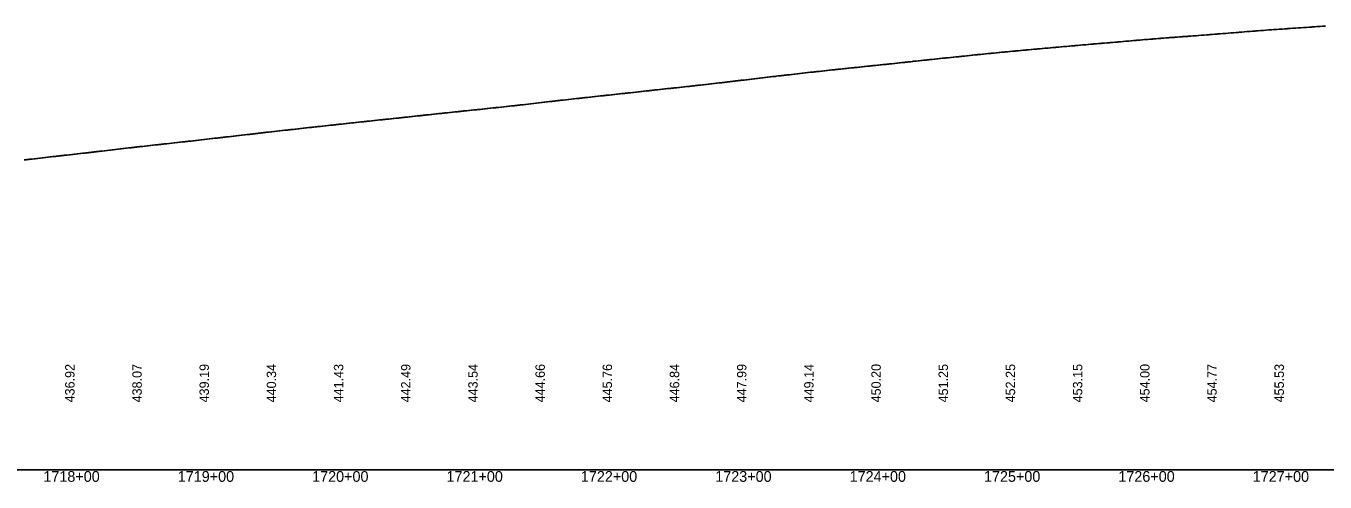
# Model space of a CAD drawing. Extents: x 2017200 to 2047700, y 854850 to 893350.
# Drawn here: x 2026763 to 2027730, y 859091 to 859430 of the extents above; entities that cross this region are included whole.
import ezdxf

# ---------------------------------------------------------------- set-up
doc = ezdxf.new("R2010")
doc.units = 0
for name, color, linetype in [('RD_DDB_Profile_EX', 7, 'Continuous'), ('RD_DDB_StaTX', 7, 'Continuous'), ('RD_DDB_StripGrade', 7, 'Continuous'), ('RD_GPK_Profile_Cell', 7, 'Continuous')]:
    doc.layers.add(name, color=color, linetype=linetype)

msp = doc.modelspace()

# ---------------------------------------------------------------- linework, layer by layer
at = {"layer": 'RD_DDB_Profile_EX'}
msp.add_lwpolyline([(2026761.55, 859330.25), (2026762.88, 859330.4), (2026763.55, 859330.47), (2026764.9, 859330.62), (2026765.56, 859330.69), (2026766.89, 859330.84), (2026767.57, 859330.92), (2026768.89, 859331.08), (2026769.57, 859331.15), (2026770.88, 859331.3), (2026771.57, 859331.38), (2026772.88, 859331.54), (2026773.57, 859331.62), (2026774.89, 859331.76), (2026775.59, 859331.84), (2026776.89, 859331.99), (2026777.59, 859332.06), (2026778.89, 859332.21), (2026779.59, 859332.3), (2026780.9, 859332.46), (2026781.59, 859332.54), (2026782.9, 859332.69), (2026783.59, 859332.76), (2026784.92, 859332.9), (2026785.61, 859332.99), (2026786.92, 859333.14), (2026787.61, 859333.22), (2026788.92, 859333.37), (2026789.6, 859333.44), (2026790.93, 859333.59), (2026791.6, 859333.66), (2026792.93, 859333.81), (2026793.6, 859333.89), (2026794.95, 859334.04), (2026795.62, 859334.11), (2026796.96, 859334.26), (2026797.62, 859334.33), (2026798.97, 859334.46), (2026799.61, 859334.54), (2026800.98, 859334.71), (2026801.61, 859334.78), (2026802.98, 859334.94), (2026803.61, 859335.01), (2026805.01, 859335.14), (2026805.62, 859335.21), (2026807.01, 859335.38), (2026807.62, 859335.45), (2026809.02, 859335.62), (2026809.62, 859335.69), (2026811.02, 859335.84), (2026811.62, 859335.91), (2026813.02, 859336.07), (2026813.62, 859336.14), (2026815.05, 859336.32), (2026815.64, 859336.4), (2026817.04, 859336.57), (2026817.64, 859336.64), (2026819.04, 859336.79), (2026819.64, 859336.85), (2026821.03, 859337), (2026821.64, 859337.07), (2026823.02, 859337.25), (2026823.64, 859337.32), (2026825.04, 859337.49), (2026825.66, 859337.58), (2026827.04, 859337.73), (2026827.66, 859337.81), (2026829.04, 859337.96), (2026829.66, 859338.03), (2026831.05, 859338.19), (2026831.66, 859338.26), (2026833.05, 859338.43), (2026833.66, 859338.52), (2026835.07, 859338.65), (2026835.68, 859338.72), (2026837.07, 859338.88), (2026837.68, 859338.95), (2026839.07, 859339.12), (2026839.68, 859339.18), (2026841.07, 859339.34), (2026841.68, 859339.41), (2026843.08, 859339.56), (2026843.68, 859339.64), (2026845.1, 859339.8), (2026845.7, 859339.87), (2026847.09, 859340.03), (2026847.7, 859340.1), (2026849.08, 859340.25), (2026849.7, 859340.31), (2026851.08, 859340.46), (2026851.7, 859340.54), (2026853.07, 859340.7), (2026853.7, 859340.77), (2026855.08, 859340.91), (2026855.72, 859340.97), (2026857.09, 859341.13), (2026857.72, 859341.2), (2026859.09, 859341.35), (2026859.72, 859341.42), (2026861.09, 859341.57), (2026861.72, 859341.65), (2026863.09, 859341.81), (2026863.72, 859341.87), (2026865.11, 859342.02), (2026865.74, 859342.09), (2026867.11, 859342.23), (2026867.74, 859342.3), (2026869.1, 859342.45), (2026869.74, 859342.53), (2026871.09, 859342.68), (2026871.74, 859342.75), (2026873.09, 859342.91), (2026873.74, 859342.98), (2026875.1, 859343.12), (2026875.76, 859343.19), (2026877.1, 859343.34), (2026877.76, 859343.41), (2026879.09, 859343.56), (2026879.76, 859343.63), (2026881.09, 859343.8), (2026881.76, 859343.86), (2026883.09, 859344), (2026883.76, 859344.08), (2026885.1, 859344.22), (2026885.78, 859344.3), (2026887.1, 859344.45), (2026887.78, 859344.53), (2026889.1, 859344.7), (2026889.78, 859344.77), (2026891.1, 859344.92), (2026891.78, 859345), (2026893.1, 859345.13), (2026893.78, 859345.21), (2026895.12, 859345.37), (2026895.8, 859345.46), (2026897.12, 859345.62), (2026897.8, 859345.7), (2026899.11, 859345.85), (2026899.8, 859345.92), (2026901.11, 859346.06), (2026901.8, 859346.14), (2026903.11, 859346.29), (2026903.8, 859346.37), (2026905.12, 859346.53), (2026905.82, 859346.61), (2026907.11, 859346.76), (2026907.82, 859346.84), (2026909.1, 859346.98), (2026909.82, 859347.06), (2026911.1, 859347.21), (2026911.83, 859347.29), (2026913.09, 859347.42), (2026913.83, 859347.52), (2026915.1, 859347.68), (2026915.84, 859347.77), (2026917.1, 859347.9), (2026917.84, 859347.97), (2026919.1, 859348.11), (2026919.84, 859348.19), (2026921.1, 859348.34), (2026921.84, 859348.42), (2026923.1, 859348.57), (2026923.84, 859348.67), (2026925.12, 859348.79), (2026925.86, 859348.87), (2026927.12, 859349.03), (2026927.86, 859349.12), (2026929.12, 859349.25), (2026929.86, 859349.33), (2026931.13, 859349.49), (2026931.86, 859349.58), (2026933.13, 859349.73), (2026933.86, 859349.81), (2026935.15, 859349.95), (2026935.88, 859350.03), (2026937.15, 859350.18), (2026937.88, 859350.26), (2026939.16, 859350.42), (2026939.88, 859350.51), (2026941.16, 859350.66), (2026941.87, 859350.76), (2026943.17, 859350.89), (2026943.87, 859350.97), (2026945.19, 859351.12), (2026945.89, 859351.19), (2026947.19, 859351.34), (2026947.89, 859351.42), (2026949.19, 859351.58), (2026949.89, 859351.67), (2026951.19, 859351.8), (2026951.89, 859351.88), (2026953.19, 859352.02), (2026953.89, 859352.09), (2026955.21, 859352.26), (2026955.91, 859352.33), (2026957.21, 859352.46), (2026957.91, 859352.55), (2026959.2, 859352.69), (2026959.91, 859352.77), (2026961.2, 859352.89), (2026961.91, 859352.97), (2026963.2, 859353.13), (2026963.91, 859353.21), (2026965.21, 859353.34), (2026965.93, 859353.43), (2026967.21, 859353.57), (2026967.93, 859353.65), (2026969.2, 859353.78), (2026969.93, 859353.86), (2026971.2, 859354.01), (2026971.93, 859354.07), (2026973.19, 859354.25), (2026973.93, 859354.34), (2026975.2, 859354.41), (2026975.95, 859354.51), (2026977.2, 859354.65), (2026977.95, 859354.72), (2026979.2, 859354.88), (2026979.95, 859354.96), (2026981.2, 859355.07), (2026981.95, 859355.15), (2026983.2, 859355.28), (2026983.95, 859355.37), (2026985.22, 859355.52), (2026985.96, 859355.6), (2026987.23, 859355.74), (2026987.96, 859355.83), (2026989.24, 859355.96), (2026989.96, 859356.03), (2026991.24, 859356.17), (2026991.96, 859356.25), (2026993.25, 859356.4), (2026993.96, 859356.49), (2026995.28, 859356.64), (2026995.98, 859356.71), (2026997.27, 859356.85), (2026997.98, 859356.92), (2026999.25, 859357.04), (2026999.98, 859357.12), (2027001.24, 859357.27), (2027001.98, 859357.35), (2027003.22, 859357.5), (2027003.98, 859357.59), (2027005.23, 859357.7), (2027006, 859357.78), (2027006.77, 859357.86), (2027008, 859357.99), (2027008.76, 859358.08), (2027010, 859358.2), (2027010.75, 859358.29), (2027012, 859358.45), (2027012.74, 859358.53), (2027014, 859358.65), (2027014.72, 859358.73), (2027016.01, 859358.85), (2027016.73, 859358.92), (2027018.01, 859359.06), (2027018.74, 859359.14), (2027020.01, 859359.3), (2027020.75, 859359.37), (2027022.01, 859359.49), (2027022.75, 859359.58), (2027024.01, 859359.71), (2027024.76, 859359.79), (2027026.03, 859359.91), (2027026.79, 859359.98), (2027028.03, 859360.14), (2027028.78, 859360.22), (2027030.03, 859360.34), (2027030.77, 859360.41), (2027032.03, 859360.54), (2027032.77, 859360.62), (2027034.03, 859360.75), (2027034.76, 859360.82), (2027036.05, 859360.99), (2027036.77, 859361.07), (2027038.05, 859361.18), (2027038.77, 859361.26), (2027040.05, 859361.39), (2027040.77, 859361.47), (2027042.05, 859361.61), (2027042.77, 859361.69), (2027044.05, 859361.85), (2027044.76, 859361.91), (2027046.07, 859362.04), (2027046.78, 859362.12), (2027048.07, 859362.24), (2027048.78, 859362.32), (2027050.07, 859362.46), (2027050.78, 859362.54), (2027052.07, 859362.7), (2027052.78, 859362.78), (2027054.07, 859362.93), (2027054.78, 859362.99), (2027056.09, 859363.12), (2027056.8, 859363.21), (2027058.09, 859363.35), (2027058.79, 859363.42), (2027060.09, 859363.57), (2027060.79, 859363.66), (2027062.09, 859363.8), (2027062.79, 859363.87), (2027064.09, 859363.99), (2027064.78, 859364.06), (2027066.1, 859364.21), (2027066.8, 859364.28), (2027068.1, 859364.43), (2027068.8, 859364.51), (2027070.1, 859364.65), (2027070.8, 859364.72), (2027072.1, 859364.85), (2027072.8, 859364.91), (2027074.1, 859365.04), (2027074.8, 859365.12), (2027076.12, 859365.27), (2027076.81, 859365.34), (2027078.12, 859365.49), (2027078.81, 859365.57), (2027080.12, 859365.7), (2027080.81, 859365.76), (2027082.12, 859365.9), (2027082.81, 859365.96), (2027084.12, 859366.1), (2027084.81, 859366.18), (2027086.14, 859366.33), (2027086.83, 859366.4), (2027088.14, 859366.53), (2027088.83, 859366.6), (2027090.14, 859366.72), (2027090.83, 859366.79), (2027092.14, 859366.91), (2027092.83, 859366.98), (2027094.14, 859367.15), (2027094.83, 859367.22), (2027096.16, 859367.35), (2027096.85, 859367.42), (2027098.16, 859367.55), (2027098.84, 859367.61), (2027100.16, 859367.74), (2027100.84, 859367.82), (2027102.16, 859368), (2027102.83, 859368.07), (2027104.16, 859368.2), (2027104.83, 859368.27), (2027106.18, 859368.4), (2027106.84, 859368.46), (2027108.18, 859368.59), (2027108.84, 859368.66), (2027110.18, 859368.86), (2027110.84, 859368.93), (2027112.18, 859369.04), (2027112.84, 859369.12), (2027114.18, 859369.26), (2027114.83, 859369.32), (2027116.2, 859369.44), (2027116.85, 859369.5), (2027118.2, 859369.7), (2027118.84, 859369.76), (2027120.2, 859369.89), (2027120.84, 859369.98), (2027122.2, 859370.11), (2027122.83, 859370.17), (2027124.2, 859370.32), (2027124.82, 859370.38), (2027126.22, 859370.54), (2027126.83, 859370.61), (2027128.22, 859370.77), (2027128.84, 859370.85), (2027130.22, 859371), (2027130.85, 859371.07), (2027132.22, 859371.22), (2027132.85, 859371.29), (2027134.22, 859371.44), (2027134.86, 859371.51), (2027136.24, 859371.69), (2027136.89, 859371.76), (2027138.24, 859371.91), (2027138.88, 859372), (2027140.24, 859372.16), (2027140.88, 859372.23), (2027142.24, 859372.38), (2027142.88, 859372.45), (2027144.24, 859372.63), (2027144.87, 859372.7), (2027146.26, 859372.85), (2027146.89, 859372.92), (2027148.26, 859373.07), (2027148.89, 859373.16), (2027150.26, 859373.31), (2027150.89, 859373.38), (2027152.26, 859373.55), (2027152.9, 859373.62), (2027154.25, 859373.76), (2027154.9, 859373.83), (2027156.27, 859373.98), (2027156.92, 859374.05), (2027158.27, 859374.22), (2027158.92, 859374.29), (2027160.27, 859374.46), (2027160.92, 859374.53), (2027162.27, 859374.66), (2027162.92, 859374.73), (2027164.27, 859374.88), (2027164.92, 859374.94), (2027166.29, 859375.11), (2027166.94, 859375.18), (2027168.29, 859375.36), (2027168.94, 859375.44), (2027170.29, 859375.55), (2027170.94, 859375.63), (2027172.29, 859375.77), (2027172.95, 859375.84), (2027174.29, 859375.98), (2027174.95, 859376.05), (2027176.31, 859376.23), (2027176.97, 859376.3), (2027178.3, 859376.44), (2027178.97, 859376.52), (2027180.3, 859376.65), (2027180.98, 859376.72), (2027182.3, 859376.88), (2027182.98, 859376.95), (2027184.3, 859377.12), (2027184.98, 859377.2), (2027186.32, 859377.33), (2027187.01, 859377.4), (2027188.32, 859377.54), (2027189.01, 859377.61), (2027190.32, 859377.76), (2027191.01, 859377.84), (2027192.32, 859377.99), (2027193, 859378.07), (2027194.32, 859378.2), (2027195, 859378.26), (2027196.34, 859378.4), (2027197.02, 859378.47), (2027198.33, 859378.62), (2027199.03, 859378.7), (2027200.33, 859378.85), (2027201.04, 859378.93), (2027202.33, 859379.06), (2027203.05, 859379.14), (2027204.32, 859379.28), (2027205.06, 859379.35), (2027206.34, 859379.51), (2027207.09, 859379.6), (2027208.34, 859379.71), (2027209.09, 859379.8), (2027210.34, 859379.94), (2027211.09, 859380.02), (2027212.34, 859380.15), (2027213.08, 859380.22), (2027214.34, 859380.38), (2027215.08, 859380.47), (2027216.36, 859380.6), (2027217.1, 859380.69), (2027218.36, 859380.82), (2027219.1, 859380.92), (2027220.36, 859381.05), (2027221.1, 859381.12), (2027222.36, 859381.27), (2027223.1, 859381.35), (2027224.36, 859381.5), (2027225.1, 859381.58), (2027226.38, 859381.7), (2027227.11, 859381.78), (2027228.37, 859381.92), (2027229.12, 859382), (2027230.37, 859382.13), (2027231.12, 859382.22), (2027232.37, 859382.35), (2027233.13, 859382.43), (2027234.37, 859382.56), (2027235.13, 859382.65), (2027236.38, 859382.78), (2027237.15, 859382.86), (2027238.39, 859382.99), (2027239.15, 859383.06), (2027240.39, 859383.2), (2027241.15, 859383.28), (2027242.39, 859383.4), (2027243.14, 859383.48), (2027244.39, 859383.62), (2027245.14, 859383.7), (2027246.41, 859383.85), (2027247.16, 859383.93), (2027248.41, 859384.05), (2027249.15, 859384.12), (2027250.41, 859384.24), (2027251.15, 859384.33), (2027252.41, 859384.47), (2027253.15, 859384.55), (2027254.41, 859384.71), (2027255.15, 859384.79), (2027256.43, 859384.93), (2027257.17, 859385.01), (2027258.43, 859385.13), (2027259.17, 859385.21), (2027260.43, 859385.36), (2027261.17, 859385.45), (2027262.43, 859385.6), (2027263.17, 859385.68), (2027264.43, 859385.83), (2027265.17, 859385.91), (2027266.44, 859386.03), (2027267.19, 859386.11), (2027268.44, 859386.26), (2027269.18, 859386.35), (2027270.44, 859386.49), (2027271.18, 859386.59), (2027272.45, 859386.76), (2027273.18, 859386.84), (2027274.45, 859386.97), (2027275.18, 859387.05), (2027276.47, 859387.19), (2027277.19, 859387.26), (2027278.47, 859387.41), (2027279.19, 859387.5), (2027280.47, 859387.65), (2027281.19, 859387.74), (2027282.47, 859387.9), (2027283.19, 859387.98), (2027284.47, 859388.13), (2027285.19, 859388.22), (2027286.48, 859388.36), (2027287.2, 859388.44), (2027288.49, 859388.58), (2027289.2, 859388.66), (2027290.49, 859388.84), (2027291.2, 859388.94), (2027292.49, 859389.08), (2027293.2, 859389.15), (2027294.49, 859389.3), (2027295.2, 859389.39), (2027296.51, 859389.55), (2027297.22, 859389.62), (2027298.51, 859389.78), (2027299.22, 859389.87), (2027300.51, 859390.04), (2027301.22, 859390.13), (2027302.5, 859390.27), (2027303.22, 859390.36), (2027304.5, 859390.49), (2027305.22, 859390.57), (2027306.52, 859390.74), (2027307.23, 859390.82), (2027308.52, 859390.98), (2027309.24, 859391.06), (2027310.52, 859391.2), (2027311.24, 859391.28), (2027312.52, 859391.42), (2027313.24, 859391.51), (2027314.52, 859391.66), (2027315.24, 859391.73), (2027316.54, 859391.9), (2027317.26, 859391.98), (2027318.54, 859392.13), (2027319.26, 859392.22), (2027320.54, 859392.36), (2027321.26, 859392.44), (2027322.53, 859392.61), (2027323.26, 859392.7), (2027324.53, 859392.82), (2027325.26, 859392.9), (2027326.55, 859393.04), (2027327.28, 859393.14), (2027328.55, 859393.29), (2027329.28, 859393.37), (2027330.55, 859393.51), (2027331.29, 859393.59), (2027332.54, 859393.73), (2027333.29, 859393.83), (2027334.54, 859393.97), (2027335.29, 859394.05), (2027336.56, 859394.19), (2027337.31, 859394.27), (2027338.56, 859394.42), (2027339.31, 859394.5), (2027340.56, 859394.64), (2027341.31, 859394.72), (2027342.56, 859394.87), (2027343.31, 859394.96), (2027344.56, 859395.1), (2027345.31, 859395.19), (2027346.57, 859395.34), (2027347.33, 859395.42), (2027348.57, 859395.55), (2027349.33, 859395.63), (2027350.57, 859395.77), (2027351.33, 859395.85), (2027352.58, 859395.99), (2027353.33, 859396.07), (2027354.58, 859396.2), (2027355.33, 859396.29), (2027356.59, 859396.43), (2027357.34, 859396.52), (2027358.59, 859396.66), (2027359.35, 859396.74), (2027360.59, 859396.88), (2027361.35, 859396.95), (2027362.58, 859397.07), (2027363.36, 859397.16), (2027364.58, 859397.28), (2027365.36, 859397.37), (2027366.59, 859397.52), (2027367.39, 859397.6), (2027368.59, 859397.72), (2027369.39, 859397.79), (2027370.59, 859397.9), (2027371.38, 859397.99), (2027372.59, 859398.11), (2027373.38, 859398.2), (2027374.59, 859398.32), (2027375.38, 859398.41), (2027376.61, 859398.57), (2027377.4, 859398.65), (2027378.61, 859398.76), (2027379.4, 859398.84), (2027380.61, 859398.96), (2027381.39, 859399.05), (2027382.61, 859399.17), (2027383.39, 859399.26), (2027384.62, 859399.4), (2027385.39, 859399.47), (2027386.63, 859399.6), (2027387.41, 859399.67), (2027388.63, 859399.8), (2027389.41, 859399.86), (2027390.63, 859399.99), (2027391.41, 859400.09), (2027392.64, 859400.23), (2027393.41, 859400.31), (2027394.64, 859400.45), (2027395.41, 859400.53), (2027396.65, 859400.64), (2027397.42, 859400.72), (2027398.65, 859400.84), (2027399.42, 859400.92), (2027400.65, 859401.05), (2027401.42, 859401.14), (2027402.66, 859401.27), (2027403.42, 859401.35), (2027404.66, 859401.48), (2027405.42, 859401.56), (2027406.68, 859401.68), (2027407.43, 859401.75), (2027408.68, 859401.89), (2027409.43, 859401.97), (2027410.68, 859402.11), (2027411.43, 859402.18), (2027412.68, 859402.32), (2027413.43, 859402.41), (2027414.68, 859402.57), (2027415.43, 859402.65), (2027416.7, 859402.76), (2027417.45, 859402.84), (2027418.7, 859402.98), (2027419.44, 859403.05), (2027420.7, 859403.18), (2027421.44, 859403.26), (2027422.7, 859403.43), (2027423.44, 859403.51), (2027424.71, 859403.65), (2027425.44, 859403.73), (2027426.72, 859403.84), (2027427.45, 859403.91), (2027428.73, 859404.06), (2027429.45, 859404.14), (2027430.73, 859404.26), (2027431.45, 859404.34), (2027432.73, 859404.5), (2027433.44, 859404.57), (2027434.74, 859404.71), (2027435.44, 859404.79), (2027436.76, 859404.91), (2027437.46, 859404.98), (2027438.76, 859405.1), (2027439.46, 859405.17), (2027440.76, 859405.32), (2027441.46, 859405.4), (2027442.76, 859405.56), (2027443.46, 859405.64), (2027444.76, 859405.74), (2027445.46, 859405.82), (2027446.78, 859405.94), (2027447.48, 859405.99), (2027448.78, 859406.12), (2027449.47, 859406.19), (2027450.78, 859406.35), (2027451.47, 859406.43), (2027452.78, 859406.57), (2027453.47, 859406.64), (2027454.79, 859406.77), (2027455.47, 859406.83), (2027456.81, 859406.96), (2027457.48, 859407.03), (2027458.8, 859407.16), (2027459.49, 859407.24), (2027460.8, 859407.38), (2027461.49, 859407.45), (2027462.8, 859407.61), (2027463.49, 859407.68), (2027464.8, 859407.8), (2027465.49, 859407.87), (2027466.81, 859408.02), (2027467.51, 859408.08), (2027468.81, 859408.22), (2027469.51, 859408.29), (2027470.82, 859408.43), (2027471.51, 859408.5), (2027472.82, 859408.62), (2027473.51, 859408.69), (2027474.82, 859408.82), (2027475.51, 859408.88), (2027476.84, 859409.01), (2027477.52, 859409.08), (2027478.85, 859409.23), (2027479.52, 859409.3), (2027480.85, 859409.43), (2027481.51, 859409.49), (2027482.86, 859409.59), (2027483.51, 859409.65), (2027484.86, 859409.79), (2027485.51, 859409.85), (2027486.88, 859409.98), (2027487.52, 859410.04), (2027488.89, 859410.2), (2027489.52, 859410.26), (2027490.9, 859410.39), (2027491.51, 859410.45), (2027492.91, 859410.56), (2027493.51, 859410.61), (2027494.91, 859410.75), (2027495.5, 859410.81), (2027496.94, 859410.95), (2027497.52, 859411), (2027498.94, 859411.15), (2027499.52, 859411.21), (2027500.94, 859411.34), (2027501.52, 859411.4), (2027502.94, 859411.52), (2027503.52, 859411.57), (2027504.94, 859411.71), (2027505.52, 859411.77), (2027506.96, 859411.91), (2027507.54, 859411.96), (2027508.96, 859412.11), (2027509.54, 859412.16), (2027510.96, 859412.27), (2027511.53, 859412.32), (2027512.97, 859412.46), (2027513.53, 859412.51), (2027514.97, 859412.63), (2027515.53, 859412.68), (2027516.99, 859412.83), (2027517.55, 859412.88), (2027518.99, 859413.01), (2027519.55, 859413.06), (2027521, 859413.18), (2027521.55, 859413.23), (2027523, 859413.36), (2027523.54, 859413.4), (2027525.01, 859413.54), (2027525.54, 859413.59), (2027527.03, 859413.73), (2027527.56, 859413.78), (2027529.03, 859413.89), (2027529.56, 859413.94), (2027531.04, 859414.08), (2027531.56, 859414.13), (2027533.04, 859414.24), (2027533.56, 859414.28), (2027535.04, 859414.44), (2027535.56, 859414.48), (2027537.06, 859414.6), (2027537.58, 859414.64), (2027539.06, 859414.77), (2027539.58, 859414.82), (2027541.06, 859414.95), (2027541.57, 859414.99), (2027543.07, 859415.12), (2027543.57, 859415.17), (2027545.07, 859415.31), (2027545.57, 859415.35), (2027547.09, 859415.47), (2027547.59, 859415.52), (2027549.1, 859415.65), (2027549.59, 859415.7), (2027551.1, 859415.84), (2027551.59, 859415.88), (2027553.1, 859416.03), (2027553.59, 859416.07), (2027555.1, 859416.2), (2027555.59, 859416.25), (2027557.12, 859416.36), (2027557.61, 859416.4), (2027559.13, 859416.52), (2027559.61, 859416.56), (2027561.13, 859416.7), (2027561.6, 859416.74), (2027563.14, 859416.88), (2027563.6, 859416.92), (2027565.14, 859417.03), (2027565.6, 859417.08), (2027567.17, 859417.19), (2027567.62, 859417.24), (2027569.16, 859417.38), (2027569.62, 859417.42), (2027571.16, 859417.57), (2027571.62, 859417.61), (2027573.15, 859417.71), (2027573.63, 859417.75), (2027575.15, 859417.86), (2027575.63, 859417.92), (2027577.16, 859418.07), (2027577.65, 859418.11), (2027579.16, 859418.26), (2027579.65, 859418.29), (2027581.16, 859418.41), (2027581.65, 859418.45), (2027583.16, 859418.57), (2027583.65, 859418.61), (2027585.16, 859418.75), (2027585.65, 859418.8), (2027587.18, 859418.97), (2027587.67, 859419), (2027589.18, 859419.11), (2027589.67, 859419.15), (2027591.18, 859419.26), (2027591.67, 859419.3), (2027593.18, 859419.42), (2027593.67, 859419.47), (2027595.18, 859419.62), (2027595.67, 859419.67), (2027597.2, 859419.79), (2027597.7, 859419.82), (2027599.2, 859419.93), (2027599.69, 859419.97), (2027601.21, 859420.08), (2027601.69, 859420.12), (2027603.21, 859420.26), (2027603.69, 859420.3), (2027605.22, 859420.46), (2027605.69, 859420.5), (2027607.25, 859420.59), (2027607.71, 859420.63), (2027609.25, 859420.75), (2027609.7, 859420.78), (2027611.26, 859420.89), (2027611.7, 859420.93), (2027613.27, 859421.07), (2027613.7, 859421.1), (2027615.28, 859421.22), (2027615.7, 859421.26), (2027617.3, 859421.34), (2027617.72, 859421.37), (2027619.3, 859421.49), (2027619.72, 859421.52), (2027621.31, 859421.64), (2027621.72, 859421.68), (2027623.31, 859421.82), (2027623.72, 859421.85), (2027625.31, 859421.94), (2027625.72, 859421.96), (2027627.33, 859422.08), (2027627.74, 859422.12), (2027629.33, 859422.24), (2027629.74, 859422.27), (2027631.34, 859422.42), (2027631.74, 859422.45), (2027633.35, 859422.55), (2027633.73, 859422.57), (2027635.35, 859422.68), (2027635.73, 859422.71), (2027637.38, 859422.85), (2027637.75, 859422.88), (2027639.39, 859423.03), (2027639.75, 859423.06), (2027641.4, 859423.17), (2027641.75, 859423.19), (2027643.41, 859423.31), (2027643.75, 859423.34), (2027645.41, 859423.45), (2027645.74, 859423.48), (2027647.44, 859423.63), (2027647.77, 859423.66), (2027649.44, 859423.8), (2027649.77, 859423.83), (2027651.44, 859423.95), (2027651.77, 859423.97), (2027653.45, 859424.09), (2027653.77, 859424.11), (2027655.45, 859424.25), (2027655.77, 859424.27), (2027657.47, 859424.43), (2027657.79, 859424.45), (2027659.47, 859424.61), (2027659.79, 859424.63), (2027661.47, 859424.75), (2027661.79, 859424.77), (2027663.48, 859424.9), (2027663.79, 859424.92), (2027665.48, 859425.05), (2027665.79, 859425.08), (2027667.5, 859425.24), (2027667.81, 859425.26), (2027669.5, 859425.41), (2027669.81, 859425.44), (2027671.5, 859425.57), (2027671.81, 859425.59), (2027673.5, 859425.71), (2027673.81, 859425.74), (2027675.5, 859425.87), (2027675.81, 859425.89), (2027677.52, 859426.04), (2027677.83, 859426.06), (2027679.52, 859426.23), (2027679.83, 859426.25), (2027681.52, 859426.36), (2027681.83, 859426.38), (2027683.52, 859426.49), (2027683.83, 859426.52), (2027685.52, 859426.65), (2027685.84, 859426.67), (2027687.55, 859426.82), (2027687.86, 859426.84), (2027689.54, 859426.92), (2027689.86, 859426.94), (2027691.53, 859427.07), (2027691.86, 859427.1), (2027693.52, 859427.21), (2027693.86, 859427.23), (2027695.51, 859427.36), (2027695.87, 859427.39), (2027697.53, 859427.48), (2027697.89, 859427.5), (2027699.52, 859427.62), (2027699.89, 859427.65), (2027701.51, 859427.77), (2027701.89, 859427.8), (2027703.5, 859427.94), (2027703.89, 859427.96), (2027705.49, 859428.04), (2027705.9, 859428.06), (2027707.51, 859428.17), (2027707.92, 859428.19), (2027709.51, 859428.31), (2027709.92, 859428.34), (2027711.52, 859428.45), (2027711.92, 859428.49), (2027713.52, 859428.63), (2027713.92, 859428.65), (2027715.53, 859428.73), (2027715.92, 859428.76), (2027717.55, 859428.87), (2027717.94, 859428.9), (2027719.56, 859429.01), (2027719.94, 859429.04), (2027721.56, 859429.18), (2027721.94, 859429.21), (2027723.56, 859429.33), (2027723.94, 859429.36), (2027725.56, 859429.45), (2027725.94, 859429.48), (2027727.58, 859429.59), (2027727.96, 859429.62), (2027729.58, 859429.73), (2027729.96, 859429.76)], dxfattribs=at)
at = {"layer": 'RD_GPK_Profile_Cell'}
msp.add_line((2020500, 859100), (2047700, 859100), dxfattribs=at)

# ---------------------------------------------------------------- texts
at = {"layer": 'RD_DDB_StaTX'}
for s, p in [('1718+00', (2026775.8, 859091)), ('1719+00', (2026875.8, 859091)), ('1720+00', (2026975.8, 859091)), ('1721+00', (2027075.8, 859091)), ('1722+00', (2027175.8, 859091)), ('1723+00', (2027275.8, 859091)), ('1724+00', (2027375.8, 859091)), ('1725+00', (2027475.8, 859091)), ('1726+00', (2027575.8, 859091)), ('1727+00', (2027675.8, 859091))]:
    msp.add_text(s, height=8, dxfattribs=at).set_placement(p)
at = {"layer": 'RD_DDB_StripGrade'}
for s, p in [('436.92', (2026799, 859150)), ('438.07', (2026849, 859150)), ('439.19', (2026899, 859150)), ('440.34', (2026949, 859150)), ('441.43', (2026999, 859150)), ('442.49', (2027049, 859150)), ('443.54', (2027099, 859150)), ('444.66', (2027149, 859150)), ('445.76', (2027199, 859150)), ('446.84', (2027249, 859150)), ('447.99', (2027299, 859150)), ('449.14', (2027349, 859150)), ('450.20', (2027399, 859150)), ('451.25', (2027449, 859150)), ('452.25', (2027499, 859150)), ('453.15', (2027549, 859150)), ('454.00', (2027599, 859150)), ('454.77', (2027649, 859150)), ('455.53', (2027699, 859150))]:
    msp.add_text(s, height=7, rotation=90, dxfattribs=at).set_placement(p)

doc.saveas('drawing.dxf')
